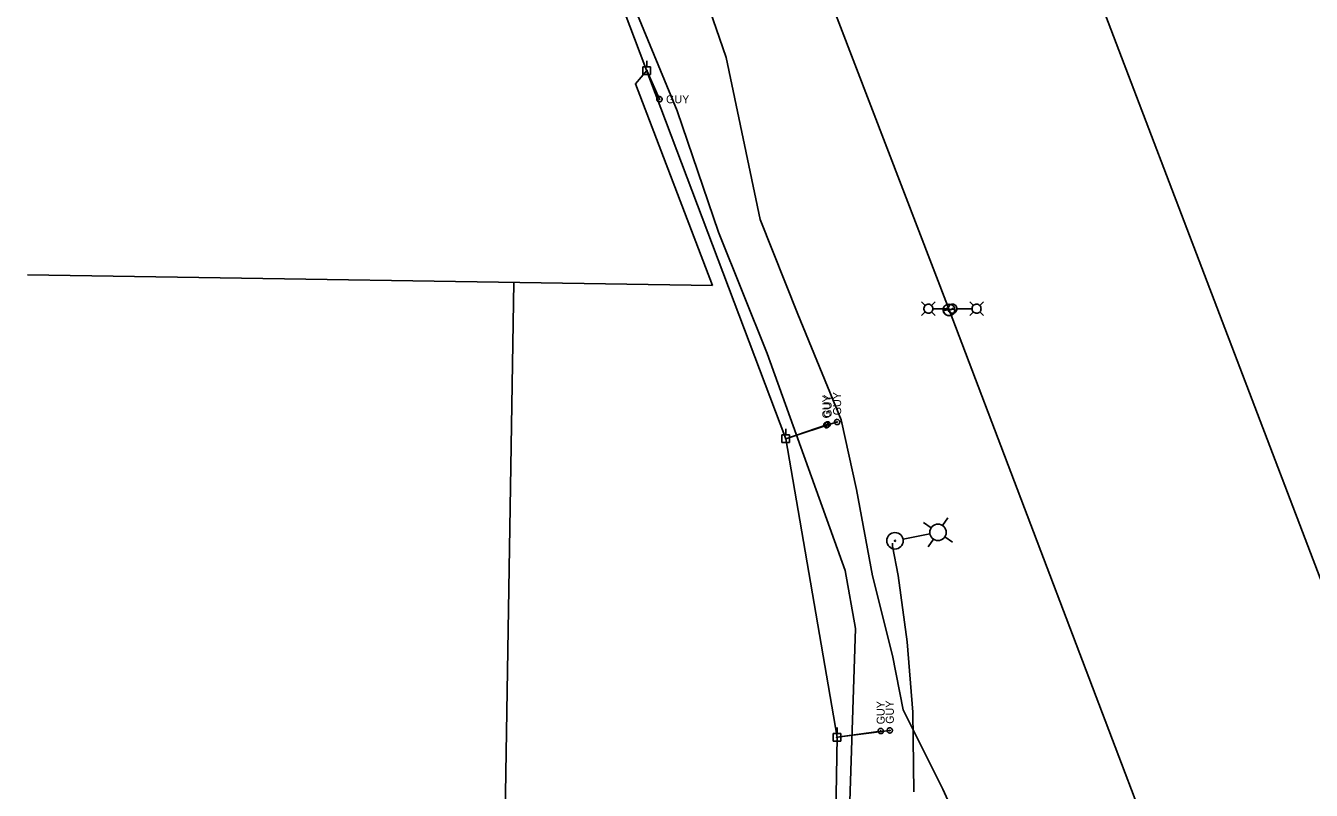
# Model space of a CAD drawing. Extents: x 596028 to 606371, y 330010 to 403088.
# Drawn here: x 603066 to 603685, y 350805 to 351173 of the extents above; entities that cross this region are included whole.
import ezdxf

# ---------------------------------------------------------------- set-up
doc = ezdxf.new("R2010")
doc.units = 0
for name, color, linetype in [('E_FTMS_Conduit', 7, 'Continuous'), ('E_LTG', 7, 'Continuous'), ('E_LTG_CID', 7, 'Continuous'), ('E_UTL_E_UG', 7, 'Continuous'), ('E_UTL_EGuyWire', 7, 'Continuous'), ('E_UTL_EPowerPole', 7, 'Continuous'), ('E_UTL_FO_UG_QWEST', 7, 'Continuous'), ('E_UTL_Overhead', 7, 'Continuous'), ('E_UTL_T_UG', 7, 'Continuous')]:
    doc.layers.add(name, color=color, linetype=linetype)

# ---------------------------------------------------------------- blocks, each defined once
blk = doc.blocks.new('_U272')
at = {"layer": 'E_LTG'}
blk.add_lwpolyline([(0.001, -0.171), (0.001, 0.172)], dxfattribs=at)
blk.add_circle((0.001, 0), 0.171, dxfattribs=at)
blk.add_arc((0.001, 0), 0.171, 90, 270, dxfattribs=at)
blk.add_text('L', height=0.108, dxfattribs=at).set_placement((0.066, -0.042))

msp = doc.modelspace()

# ---------------------------------------------------------------- linework, layer by layer
at = {"layer": 'E_FTMS_Conduit'}
msp.add_lwpolyline([(603683.28, 350388.39), (603627.38, 350513.3), (603625.35, 350517.8), (603609.26, 350547.29), (603590.93, 350587.57), (603576.33, 350628.92), (603565.39, 350659.37), (603552.92, 350690.81), (603529.87, 350755.72), (603524.01, 350769.33), (603507.4, 350805.93), (603488.24, 350844.06), (603483.2, 350870.26), (603473.58, 350908.61), (603465.8, 350950.07), (603458.47, 350983.69), (603437.61, 351034.41), (603419.58, 351080.05), (603403.21, 351158.05), (603376.31, 351235.86)], dxfattribs=at)
at = {"layer": 'E_LTG'}
for points in [[(603498.88, 351038.62), (603497.11, 351040.39)], [(603502.58, 351037.09), (603502.55, 351037.51), (603502.43, 351037.9), (603502.24, 351038.27), (603501.98, 351038.6), (603501.67, 351038.87), (603501.31, 351039.07), (603500.92, 351039.21), (603500.51, 351039.27), (603500.1, 351039.25), (603499.7, 351039.15), (603499.32, 351038.98), (603498.98, 351038.74), (603498.7, 351038.44), (603498.48, 351038.09), (603498.32, 351037.71), (603498.24, 351037.3), (603498.24, 351036.89), (603498.32, 351036.48), (603498.48, 351036.1), (603498.7, 351035.75), (603498.98, 351035.45), (603499.32, 351035.21), (603499.7, 351035.04), (603500.1, 351034.94), (603500.51, 351034.92), (603500.92, 351034.98), (603501.31, 351035.12), (603501.67, 351035.32), (603501.98, 351035.59), (603502.24, 351035.92), (603502.43, 351036.29), (603502.55, 351036.68), (603502.58, 351037.09)], [(603501.93, 351038.62), (603503.71, 351040.39)], [(603502.62, 351037.09), (603509.8, 351037.09)], [(603514.15, 351037.09), (603514.11, 351037.51), (603513.99, 351037.9), (603513.81, 351038.27), (603513.55, 351038.6), (603513.24, 351038.87), (603512.88, 351039.07), (603512.49, 351039.21), (603512.08, 351039.27), (603511.67, 351039.25), (603511.26, 351039.15), (603510.89, 351038.98), (603510.55, 351038.74), (603510.26, 351038.44), (603510.04, 351038.09), (603509.89, 351037.71), (603509.81, 351037.3), (603509.81, 351036.89), (603509.89, 351036.48), (603510.04, 351036.1), (603510.26, 351035.75), (603510.55, 351035.45), (603510.89, 351035.21), (603511.26, 351035.04), (603511.67, 351034.94), (603512.08, 351034.92), (603512.49, 351034.98), (603512.88, 351035.12), (603513.24, 351035.32), (603513.55, 351035.59), (603513.81, 351035.92), (603513.99, 351036.29), (603514.11, 351036.68), (603514.15, 351037.09)], [(603512.14, 351037.09), (603512.14, 351037.13), (603512.13, 351037.16), (603512.11, 351037.18), (603512.1, 351037.21), (603512.07, 351037.23), (603512.04, 351037.25), (603512.01, 351037.26), (603511.98, 351037.26), (603511.95, 351037.26), (603511.92, 351037.25), (603511.89, 351037.24), (603511.87, 351037.22), (603511.84, 351037.2), (603511.83, 351037.17), (603511.82, 351037.14), (603511.81, 351037.11), (603511.81, 351037.08), (603511.82, 351037.05), (603511.83, 351037.02), (603511.84, 351036.99), (603511.87, 351036.97), (603511.89, 351036.95), (603511.92, 351036.94), (603511.95, 351036.93), (603511.98, 351036.93), (603512.01, 351036.93), (603512.04, 351036.94), (603512.07, 351036.96), (603512.1, 351036.98), (603512.11, 351037), (603512.13, 351037.03), (603512.14, 351037.06), (603512.14, 351037.09)], [(603521.37, 351037.09), (603514.19, 351037.09)], [(603522.06, 351038.62), (603520.28, 351040.39)], [(603525.75, 351037.09), (603525.71, 351037.51), (603525.6, 351037.9), (603525.41, 351038.27), (603525.15, 351038.6), (603524.84, 351038.87), (603524.48, 351039.07), (603524.09, 351039.21), (603523.68, 351039.27), (603523.27, 351039.25), (603522.87, 351039.15), (603522.49, 351038.98), (603522.15, 351038.74), (603521.87, 351038.44), (603521.64, 351038.09), (603521.49, 351037.71), (603521.41, 351037.3), (603521.41, 351036.89), (603521.49, 351036.48), (603521.64, 351036.1), (603521.87, 351035.75), (603522.15, 351035.45), (603522.49, 351035.21), (603522.87, 351035.04), (603523.27, 351034.94), (603523.68, 351034.92), (603524.09, 351034.98), (603524.48, 351035.12), (603524.84, 351035.32), (603525.15, 351035.59), (603525.41, 351035.92), (603525.6, 351036.29), (603525.71, 351036.68), (603525.75, 351037.09)], [(603525.1, 351038.62), (603526.88, 351040.39)], [(603498.88, 351035.57), (603497.11, 351033.79)], [(603501.93, 351035.57), (603503.71, 351033.79)], [(603522.06, 351035.57), (603520.28, 351033.79)], [(603525.1, 351035.57), (603526.88, 351033.79)], [(603501.8, 350931.66), (603498.01, 350934.2)], [(603507.24, 350932.72), (603509.79, 350936.51)], [(603501.1, 350928.7), (603488.3, 350926.19)], [(603502.87, 350926.22), (603500.32, 350922.43)], [(603508.3, 350927.29), (603512.09, 350924.73)]]:
    msp.add_lwpolyline(points, dxfattribs=at)
for centre, radius in [((603505.05, 350929.47), 3.96), ((603484.35, 350925.41), 3.96), ((603484.35, 350925.41), 0.303)]:
    msp.add_circle(centre, radius, dxfattribs=at)
at = {"layer": 'E_LTG_CID'}
for points in [[(604318.05, 348339.7), (604287.36, 348606.91), (604242.16, 348872.6), (604188.57, 349120.13), (604125.01, 349362.84), (604050.82, 349602.08), (604014.23, 349708.06), (603966.43, 349837.54), (603869.82, 350091.09), (603838.85, 350172.22), (603784.41, 350315.72), (603699.29, 350539.43), (603613.87, 350764.2), (603510.34, 351036.54), (603442.84, 351213.06), (603357.76, 351436.96)], [(603510.34, 351036.54), (603511.97, 351037.09)], [(603493.35, 350804.53), (603492.94, 350842.91), (603490.29, 350876.8), (603485.83, 350908.69), (603483.11, 350922.88), (603483.11, 350924.33)]]:
    msp.add_lwpolyline(points, dxfattribs=at)
at = {"layer": 'E_UTL_E_UG'}
for points in [[(603396.51, 351048.24), (603359.52, 351145.34), (603365.01, 351151.67)], [(603066.26, 350640.24), (603294.23, 350636.71), (603301.03, 351049.72)], [(603067.06, 351053.35), (603396.51, 351048.24)]]:
    msp.add_lwpolyline(points, dxfattribs=at)
at = {"layer": 'E_UTL_EGuyWire'}
for p, q in [((603371.06, 351137.9), (603365.01, 351151.67)), ((603456.52, 350982.58), (603431.88, 350974.54)), ((603451.95, 350981.45), (603431.88, 350974.54)), ((603431.88, 350974.54), (603451.37, 350981.09)), ((603481.87, 350834.14), (603456.5, 350830.83)), ((603477.49, 350833.87), (603456.5, 350830.83))]:
    msp.add_line(p, q, dxfattribs=at)
for points in [[(603372.34, 351137.9), (603372.32, 351138.14), (603372.25, 351138.38), (603372.13, 351138.59), (603371.98, 351138.79), (603371.8, 351138.95), (603371.59, 351139.07), (603371.36, 351139.15), (603371.12, 351139.18), (603370.87, 351139.17), (603370.64, 351139.11), (603370.41, 351139.01), (603370.21, 351138.87), (603370.05, 351138.69), (603369.91, 351138.49), (603369.82, 351138.26), (603369.78, 351138.02), (603369.78, 351137.78), (603369.82, 351137.54), (603369.91, 351137.31), (603370.05, 351137.11), (603370.21, 351136.93), (603370.41, 351136.79), (603370.64, 351136.69), (603370.87, 351136.63), (603371.12, 351136.62), (603371.36, 351136.65), (603371.59, 351136.73), (603371.8, 351136.86), (603371.98, 351137.02), (603372.13, 351137.21), (603372.25, 351137.42), (603372.32, 351137.66), (603372.34, 351137.9)], [(603371.22, 351137.9), (603371.21, 351137.93), (603371.2, 351137.96), (603371.19, 351137.99), (603371.17, 351138.01), (603371.15, 351138.03), (603371.12, 351138.05), (603371.09, 351138.06), (603371.06, 351138.06), (603371.03, 351138.06), (603371, 351138.05), (603370.97, 351138.04), (603370.95, 351138.02), (603370.93, 351138), (603370.91, 351137.97), (603370.9, 351137.95), (603370.9, 351137.92), (603370.9, 351137.89), (603370.9, 351137.86), (603370.91, 351137.83), (603370.93, 351137.8), (603370.95, 351137.78), (603370.97, 351137.76), (603371, 351137.75), (603371.03, 351137.74), (603371.06, 351137.74), (603371.09, 351137.75), (603371.12, 351137.76), (603371.15, 351137.77), (603371.17, 351137.79), (603371.19, 351137.81), (603371.2, 351137.84), (603371.21, 351137.87), (603371.22, 351137.9)], [(603451.37, 350982.37), (603451.13, 350982.35), (603450.89, 350982.28), (603450.68, 350982.16), (603450.48, 350982.01), (603450.32, 350981.83), (603450.2, 350981.62), (603450.12, 350981.39), (603450.09, 350981.15), (603450.1, 350980.9), (603450.16, 350980.67), (603450.26, 350980.44), (603450.4, 350980.24), (603450.58, 350980.08), (603450.78, 350979.94), (603451.01, 350979.85), (603451.25, 350979.81), (603451.49, 350979.81), (603451.73, 350979.85), (603451.96, 350979.94), (603452.16, 350980.08), (603452.34, 350980.24), (603452.48, 350980.44), (603452.58, 350980.67), (603452.64, 350980.9), (603452.65, 350981.15), (603452.62, 350981.39), (603452.54, 350981.62), (603452.41, 350981.83), (603452.25, 350982.01), (603452.06, 350982.16), (603451.85, 350982.28), (603451.61, 350982.35), (603451.37, 350982.37)], [(603451.95, 350982.73), (603451.71, 350982.71), (603451.47, 350982.64), (603451.26, 350982.52), (603451.07, 350982.37), (603450.91, 350982.19), (603450.78, 350981.98), (603450.7, 350981.75), (603450.67, 350981.51), (603450.68, 350981.26), (603450.74, 350981.03), (603450.84, 350980.8), (603450.98, 350980.6), (603451.16, 350980.44), (603451.36, 350980.3), (603451.59, 350980.21), (603451.83, 350980.17), (603452.07, 350980.17), (603452.31, 350980.21), (603452.54, 350980.3), (603452.74, 350980.44), (603452.92, 350980.6), (603453.06, 350980.8), (603453.16, 350981.03), (603453.22, 350981.26), (603453.23, 350981.51), (603453.2, 350981.75), (603453.12, 350981.98), (603453, 350982.19), (603452.84, 350982.37), (603452.64, 350982.52), (603452.43, 350982.64), (603452.19, 350982.71), (603451.95, 350982.73)], [(603451.37, 350981.25), (603451.34, 350981.24), (603451.31, 350981.23), (603451.28, 350981.22), (603451.26, 350981.2), (603451.24, 350981.18), (603451.22, 350981.15), (603451.21, 350981.12), (603451.21, 350981.09), (603451.21, 350981.06), (603451.22, 350981.03), (603451.23, 350981), (603451.25, 350980.98), (603451.27, 350980.96), (603451.3, 350980.94), (603451.32, 350980.93), (603451.35, 350980.93), (603451.38, 350980.93), (603451.41, 350980.93), (603451.44, 350980.94), (603451.47, 350980.96), (603451.49, 350980.98), (603451.51, 350981), (603451.52, 350981.03), (603451.53, 350981.06), (603451.53, 350981.09), (603451.52, 350981.12), (603451.51, 350981.15), (603451.5, 350981.18), (603451.48, 350981.2), (603451.46, 350981.22), (603451.43, 350981.23), (603451.4, 350981.24), (603451.37, 350981.25)], [(603451.95, 350981.61), (603451.92, 350981.6), (603451.89, 350981.59), (603451.86, 350981.58), (603451.84, 350981.56), (603451.82, 350981.54), (603451.81, 350981.51), (603451.8, 350981.48), (603451.79, 350981.45), (603451.79, 350981.42), (603451.8, 350981.39), (603451.81, 350981.36), (603451.83, 350981.34), (603451.85, 350981.32), (603451.88, 350981.3), (603451.91, 350981.29), (603451.94, 350981.29), (603451.97, 350981.29), (603452, 350981.29), (603452.02, 350981.3), (603452.05, 350981.32), (603452.07, 350981.34), (603452.09, 350981.36), (603452.1, 350981.39), (603452.11, 350981.42), (603452.11, 350981.45), (603452.11, 350981.48), (603452.1, 350981.51), (603452.08, 350981.54), (603452.06, 350981.56), (603452.04, 350981.58), (603452.01, 350981.59), (603451.98, 350981.6), (603451.95, 350981.61)], [(603456.52, 350983.87), (603456.28, 350983.84), (603456.04, 350983.77), (603455.83, 350983.66), (603455.63, 350983.51), (603455.47, 350983.33), (603455.35, 350983.12), (603455.27, 350982.88), (603455.24, 350982.64), (603455.25, 350982.4), (603455.31, 350982.16), (603455.41, 350981.94), (603455.55, 350981.74), (603455.73, 350981.57), (603455.93, 350981.44), (603456.16, 350981.35), (603456.4, 350981.3), (603456.64, 350981.3), (603456.88, 350981.35), (603457.11, 350981.44), (603457.31, 350981.57), (603457.49, 350981.74), (603457.63, 350981.94), (603457.73, 350982.16), (603457.79, 350982.4), (603457.8, 350982.64), (603457.77, 350982.88), (603457.69, 350983.12), (603457.57, 350983.33), (603457.41, 350983.51), (603457.21, 350983.66), (603457, 350983.77), (603456.76, 350983.84), (603456.52, 350983.87)], [(603456.52, 350982.74), (603456.49, 350982.74), (603456.46, 350982.73), (603456.43, 350982.72), (603456.41, 350982.7), (603456.39, 350982.68), (603456.37, 350982.65), (603456.36, 350982.62), (603456.36, 350982.59), (603456.36, 350982.56), (603456.37, 350982.53), (603456.38, 350982.5), (603456.4, 350982.48), (603456.42, 350982.46), (603456.45, 350982.44), (603456.47, 350982.43), (603456.5, 350982.42), (603456.54, 350982.42), (603456.57, 350982.43), (603456.59, 350982.44), (603456.62, 350982.46), (603456.64, 350982.48), (603456.66, 350982.5), (603456.67, 350982.53), (603456.68, 350982.56), (603456.68, 350982.59), (603456.68, 350982.62), (603456.67, 350982.65), (603456.65, 350982.68), (603456.63, 350982.7), (603456.61, 350982.72), (603456.58, 350982.73), (603456.55, 350982.74), (603456.52, 350982.74)], [(603477.49, 350835.15), (603477.25, 350835.13), (603477.01, 350835.06), (603476.79, 350834.95), (603476.6, 350834.8), (603476.44, 350834.61), (603476.32, 350834.4), (603476.24, 350834.17), (603476.21, 350833.93), (603476.22, 350833.69), (603476.28, 350833.45), (603476.38, 350833.23), (603476.52, 350833.03), (603476.69, 350832.86), (603476.9, 350832.73), (603477.13, 350832.64), (603477.37, 350832.59), (603477.61, 350832.59), (603477.85, 350832.64), (603478.08, 350832.73), (603478.28, 350832.86), (603478.46, 350833.03), (603478.6, 350833.23), (603478.7, 350833.45), (603478.76, 350833.69), (603478.77, 350833.93), (603478.74, 350834.17), (603478.66, 350834.4), (603478.53, 350834.61), (603478.37, 350834.8), (603478.18, 350834.95), (603477.96, 350835.06), (603477.73, 350835.13), (603477.49, 350835.15)], [(603477.49, 350834.03), (603477.46, 350834.03), (603477.43, 350834.02), (603477.4, 350834), (603477.38, 350833.99), (603477.36, 350833.96), (603477.34, 350833.94), (603477.33, 350833.91), (603477.33, 350833.88), (603477.33, 350833.85), (603477.34, 350833.82), (603477.35, 350833.79), (603477.37, 350833.76), (603477.39, 350833.74), (603477.41, 350833.73), (603477.44, 350833.72), (603477.47, 350833.71), (603477.5, 350833.71), (603477.53, 350833.72), (603477.56, 350833.73), (603477.59, 350833.74), (603477.61, 350833.76), (603477.63, 350833.79), (603477.64, 350833.82), (603477.65, 350833.85), (603477.65, 350833.88), (603477.64, 350833.91), (603477.63, 350833.94), (603477.62, 350833.96), (603477.6, 350833.99), (603477.57, 350834), (603477.55, 350834.02), (603477.52, 350834.03), (603477.49, 350834.03)], [(603481.87, 350835.42), (603481.63, 350835.4), (603481.39, 350835.33), (603481.18, 350835.22), (603480.99, 350835.07), (603480.83, 350834.88), (603480.7, 350834.67), (603480.62, 350834.44), (603480.59, 350834.2), (603480.6, 350833.95), (603480.66, 350833.72), (603480.76, 350833.5), (603480.9, 350833.3), (603481.08, 350833.13), (603481.28, 350833), (603481.51, 350832.91), (603481.75, 350832.86), (603481.99, 350832.86), (603482.23, 350832.91), (603482.46, 350833), (603482.66, 350833.13), (603482.84, 350833.3), (603482.98, 350833.5), (603483.08, 350833.72), (603483.14, 350833.95), (603483.15, 350834.2), (603483.12, 350834.44), (603483.04, 350834.67), (603482.92, 350834.88), (603482.76, 350835.07), (603482.56, 350835.22), (603482.35, 350835.33), (603482.11, 350835.4), (603481.87, 350835.42)], [(603481.87, 350834.3), (603481.84, 350834.29), (603481.81, 350834.29), (603481.78, 350834.27), (603481.76, 350834.25), (603481.74, 350834.23), (603481.73, 350834.2), (603481.72, 350834.17), (603481.71, 350834.14), (603481.71, 350834.11), (603481.72, 350834.08), (603481.73, 350834.06), (603481.75, 350834.03), (603481.77, 350834.01), (603481.8, 350833.99), (603481.83, 350833.98), (603481.86, 350833.98), (603481.89, 350833.98), (603481.92, 350833.98), (603481.94, 350833.99), (603481.97, 350834.01), (603481.99, 350834.03), (603482.01, 350834.06), (603482.02, 350834.08), (603482.03, 350834.11), (603482.03, 350834.14), (603482.03, 350834.17), (603482.02, 350834.2), (603482, 350834.23), (603481.98, 350834.25), (603481.96, 350834.27), (603481.93, 350834.29), (603481.9, 350834.29), (603481.87, 350834.3)]]:
    msp.add_lwpolyline(points, dxfattribs=at)
at = {"layer": 'E_UTL_EPowerPole'}
for points in [[(603364.98, 351153.52), (603364.98, 351156.43)], [(603366.82, 351153.52), (603363.13, 351153.52)], [(603363.13, 351153.52), (603363.13, 351149.83)], [(603363.13, 351149.83), (603366.82, 351149.83)], [(603365.25, 351151.67), (603365.24, 351151.72), (603365.23, 351151.76), (603365.21, 351151.8), (603365.18, 351151.84), (603365.15, 351151.87), (603365.11, 351151.89), (603365.07, 351151.91), (603365.02, 351151.91), (603364.98, 351151.91), (603364.93, 351151.9), (603364.89, 351151.88), (603364.85, 351151.85), (603364.82, 351151.82), (603364.8, 351151.78), (603364.78, 351151.74), (603364.77, 351151.7), (603364.77, 351151.65), (603364.78, 351151.61), (603364.8, 351151.56), (603364.82, 351151.53), (603364.85, 351151.49), (603364.89, 351151.47), (603364.93, 351151.45), (603364.98, 351151.44), (603365.02, 351151.44), (603365.07, 351151.44), (603365.11, 351151.46), (603365.15, 351151.48), (603365.18, 351151.51), (603365.21, 351151.55), (603365.23, 351151.59), (603365.24, 351151.63), (603365.25, 351151.67)], [(603366.82, 351149.83), (603366.82, 351153.52)], [(603433.7, 350976.38), (603430.01, 350976.38)], [(603430.01, 350976.38), (603430.01, 350972.69)], [(603432.12, 350974.54), (603432.12, 350974.58), (603432.11, 350974.62), (603432.08, 350974.66), (603432.06, 350974.7), (603432.02, 350974.73), (603431.98, 350974.75), (603431.94, 350974.77), (603431.9, 350974.77), (603431.85, 350974.77), (603431.81, 350974.76), (603431.76, 350974.74), (603431.73, 350974.72), (603431.7, 350974.68), (603431.67, 350974.64), (603431.66, 350974.6), (603431.65, 350974.56), (603431.65, 350974.51), (603431.66, 350974.47), (603431.67, 350974.43), (603431.7, 350974.39), (603431.73, 350974.35), (603431.76, 350974.33), (603431.81, 350974.31), (603431.85, 350974.3), (603431.9, 350974.3), (603431.94, 350974.3), (603431.98, 350974.32), (603432.02, 350974.34), (603432.06, 350974.37), (603432.08, 350974.41), (603432.11, 350974.45), (603432.12, 350974.49), (603432.12, 350974.54)], [(603431.85, 350976.38), (603431.85, 350979.29)], [(603433.7, 350972.69), (603433.7, 350976.38)], [(603430.01, 350972.69), (603433.7, 350972.69)], [(603458.31, 350832.68), (603454.63, 350832.68)], [(603454.63, 350832.68), (603454.63, 350828.98)], [(603456.47, 350832.68), (603456.47, 350835.58)], [(603458.31, 350828.98), (603458.31, 350832.68)], [(603454.63, 350828.98), (603458.31, 350828.98)], [(603456.74, 350830.83), (603456.74, 350830.88), (603456.72, 350830.92), (603456.7, 350830.96), (603456.68, 350831), (603456.64, 350831.03), (603456.6, 350831.05), (603456.56, 350831.06), (603456.51, 350831.07), (603456.47, 350831.07), (603456.43, 350831.06), (603456.38, 350831.04), (603456.35, 350831.01), (603456.32, 350830.98), (603456.29, 350830.94), (603456.27, 350830.9), (603456.27, 350830.86), (603456.27, 350830.81), (603456.27, 350830.77), (603456.29, 350830.72), (603456.32, 350830.69), (603456.35, 350830.65), (603456.38, 350830.63), (603456.43, 350830.61), (603456.47, 350830.6), (603456.51, 350830.59), (603456.56, 350830.6), (603456.6, 350830.62), (603456.64, 350830.64), (603456.68, 350830.67), (603456.7, 350830.7), (603456.72, 350830.74), (603456.74, 350830.79), (603456.74, 350830.83)]]:
    msp.add_lwpolyline(points, dxfattribs=at)
at = {"layer": 'E_UTL_FO_UG_QWEST'}
msp.add_lwpolyline([(603456.32, 350421.92), (603453.14, 350468.35), (603457.26, 350519.89), (603458.06, 350580.31), (603459.78, 350635.27), (603460.41, 350694.56), (603460.42, 350694.52), (603460.77, 350740.82), (603462.52, 350795.19), (603465.43, 350883.25), (603460.42, 350911.12), (603422.96, 351015.55), (603399.52, 351073.87), (603379.61, 351132.32), (603357.48, 351186)], dxfattribs=at)
at = {"layer": 'E_UTL_Overhead'}
msp.add_lwpolyline([(603468.46, 350246.59), (603449.86, 350441.98), (603456.5, 350830.83), (603431.88, 350974.54), (603298.9, 351326.49)], dxfattribs=at)
at = {"layer": 'E_UTL_T_UG'}
msp.add_line((603783.02, 350660.08), (603567.46, 351225.92), dxfattribs=at)

# ---------------------------------------------------------------- block references
at = {"layer": 'E_LTG_CID', "xscale": 16.404166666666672, "yscale": 16.404166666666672, "rotation": 97.82095686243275}
msp.add_blockref('_U272', (603510.35, 351036.53), dxfattribs=at)

# ---------------------------------------------------------------- texts
at = {"layer": 'E_UTL_EGuyWire'}
msp.add_text('GUY', height=3.85, dxfattribs=at).set_placement((603374.26, 351135.98))
for p in [(603453.29, 350984.29), (603453.88, 350984.65), (603458.45, 350985.79), (603479.41, 350837.08), (603483.8, 350837.35)]:
    msp.add_text('GUY', height=3.85, rotation=90, dxfattribs=at).set_placement(p)

doc.saveas('drawing.dxf')
